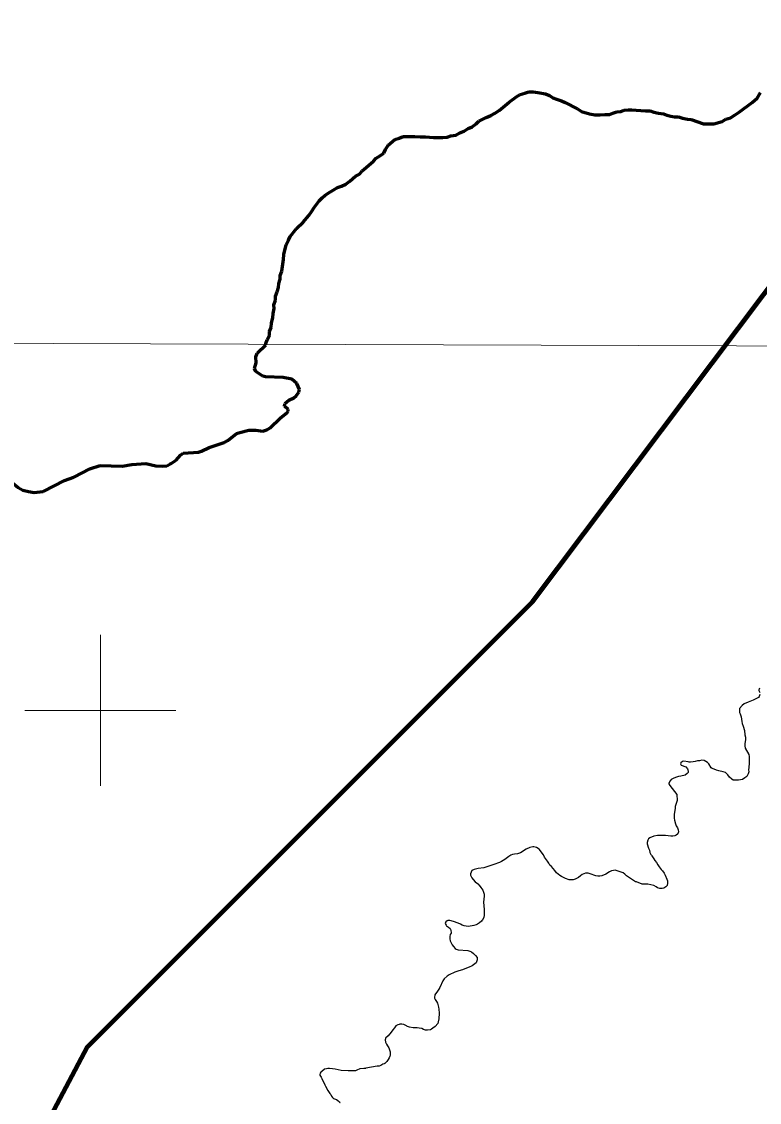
# Model space of a CAD drawing. Extents: x 553962 to 842807, y 8883888 to 9032388.
# Drawn here: x 648955 to 658730, y 8994810 to 9009120 of the extents above; entities that cross this region are included whole.
import ezdxf

# ---------------------------------------------------------------- set-up
doc = ezdxf.new("R2010")
doc.units = 0
doc.header["$LTSCALE"] = 150
doc.linetypes.add('LONG_DASH_SHORT_DASH', pattern=[9.9, 6, -1.2, 1.5, -1.2])
for name, color, linetype, lineweight in [('1', 7, 'Continuous', 13), ('2', 7, 'Continuous', 13), ('24', 7, 'Continuous', 25), ('7', 7, 'LONG_DASH_SHORT_DASH', 60), ('9', 7, 'Continuous', 90)]:
    doc.layers.add(name, color=color, linetype=linetype, lineweight=lineweight)

msp = doc.modelspace()

# ---------------------------------------------------------------- linework, layer by layer
at = {"layer": '1'}
msp.add_lwpolyline([(565303.2, 9005146.6), (664889.8, 9004806.7), (719872.1, 9004543.9), (790635.8, 9004109)], dxfattribs=at)
at = {"layer": '2'}
for p, q in [((650000, 8999000), (650000, 9001000)), ((649000, 9000000), (651000, 9000000))]:
    msp.add_line(p, q, dxfattribs=at)
at = {"layer": '24'}
for points in [[(658736.5, 9000212.6), (658728.3, 9000183.5), (658719.9, 9000170.5), (658646.8, 9000134.5), (658582.1, 9000107.9), (658527.1, 9000087.1), (658500.7, 9000063.1), (658466.8, 9000023.7), (658464.3, 9000011.6), (658467.1, 8999971.4), (658475.8, 8999953.7), (658488.4, 8999914.2), (658494.9, 8999855.1), (658500.1, 8999826), (658513.6, 8999793.3), (658531.7, 8999732.1), (658538.8, 8999675.3), (658544, 8999643.4), (658543.9, 8999614.5), (658535.6, 8999557.6), (658535.5, 8999531.6), (658542.9, 8999498.1), (658590.6, 8999417.1), (658596.3, 8999388.5), (658593.3, 8999333.7), (658594.3, 8999302.9), (658591.1, 8999245.1), (658587, 8999215.1), (658587.8, 8999186), (658581.9, 8999159.2), (658571.8, 8999140.2), (658561.5, 8999126.8), (658537.9, 8999105.5), (658506.5, 8999084.8), (658451.1, 8999073.9), (658421.2, 8999073.9), (658391.5, 8999076.1), (658380.9, 8999077.9), (658363.2, 8999087.9), (658334.8, 8999114.2), (658310.6, 8999148.7), (658278.5, 8999178.4), (658249.9, 8999187.4), (658191.8, 8999200), (658161.8, 8999208.5), (658129.2, 8999220.1), (658104, 8999230.8), (658091.6, 8999239.2), (658060.2, 8999290.2), (658040.3, 8999310.8)], [(658731.6, 9000292.7), (658725, 9000283.2), (658721, 9000274), (658723.2, 9000264.3), (658735.2, 9000237.8)], [(658040.3, 8999310.8), (658040.3, 8999310.8), (658000, 8999337.8), (657966.4, 8999338.9), (657938.3, 8999334), (657908.4, 8999330.6), (657878.4, 8999322.2), (657850.3, 8999317.1), (657817.7, 8999313.6), (657800.3, 8999313.7), (657787.5, 8999316.9), (657729.5, 8999326.2), (657712.2, 8999324.4), (657688.6, 8999307.5), (657685.1, 8999292.1), (657687.3, 8999285.1), (657693, 8999275.8), (657753.2, 8999252.7), (657775, 8999226.5), (657782.3, 8999211.3), (657785.2, 8999193), (657784.6, 8999178.2), (657773.8, 8999165.3), (657744.9, 8999144), (657690.9, 8999127.6), (657660.1, 8999123), (657630.1, 8999116.6), (657595.5, 8999103.3), (657562.7, 8999084.1), (657548.4, 8999069.4), (657544.1, 8999063.3), (657530.6, 8999033.5), (657531.1, 8999026), (657541, 8999005.5), (657634.2, 8998884.3), (657639.8, 8998808), (657621.8, 8998753.6), (657615.4, 8998727.9), (657612.9, 8998701.4), (657601.6, 8998627.3), (657600.2, 8998596.8), (657601.2, 8998573), (657604.3, 8998548.1), (657616.1, 8998496.8), (657628.2, 8998469.8), (657644.2, 8998443.7), (657653.9, 8998417.1), (657657.6, 8998393.2), (657648.4, 8998365.3), (657644.6, 8998359), (657626.4, 8998346.5), (657609.5, 8998339.4), (657584.9, 8998335.4), (657557.6, 8998334.5), (657484.2, 8998341.6), (657456.7, 8998341.8), (657430.2, 8998343.8), (657405.3, 8998342.9), (657378.8, 8998343.7), (657329.2, 8998335.4), (657279.9, 8998312.1), (657261.7, 8998299.4), (657250.3, 8998279.6), (657242.8, 8998249.8), (657243.3, 8998231.8), (657260.7, 8998173.6), (657272.5, 8998147), (657279.3, 8998120.5), (657289.5, 8998090.3), (657298.5, 8998083.2), (657303.2, 8998074.5), (657330.3, 8998035.7), (657345, 8998010.8), (657364.6, 8997987.5), (657384, 8997954.4), (657403.7, 8997929), (657426.3, 8997895.3), (657445.7, 8997875.4), (657467.3, 8997843.1), (657480.4, 8997819), (657504, 8997765.2), (657512, 8997741.1), (657513.1, 8997712.8), (657507.4, 8997682.2), (657504.9, 8997678.3), (657489.8, 8997663.3), (657464.9, 8997646.8), (657439.6, 8997643), (657411, 8997643.7), (657379.6, 8997651.8), (657363.8, 8997663.7), (657331.7, 8997680.8), (657249.9, 8997700.5), (657175.3, 8997701)], [(657175.3, 8997701), (657175.1, 8997701), (657100.8, 8997730.4), (657087.9, 8997731.3), (656968.2, 8997810), (656946.1, 8997833.3), (656924.4, 8997848.9), (656898.9, 8997857.8), (656872.4, 8997864.6), (656819.7, 8997882.6), (656819.7, 8997882.6), (656795.3, 8997881.5), (656768.8, 8997874.8), (656744, 8997863.3), (656694.2, 8997832.3), (656641.2, 8997809), (656614.7, 8997804.5), (656588, 8997802.9), (656564.2, 8997808.9), (656487.1, 8997835.5), (656463.2, 8997842.5), (656437.6, 8997844), (656427.7, 8997843.1), (656383.6, 8997825.4), (656359.4, 8997809.3), (656333.6, 8997789), (656313.6, 8997776.8), (656288.8, 8997765.3), (656260.5, 8997757.4), (656235.8, 8997756.4), (656208.1, 8997758.4), (656158.8, 8997774.9), (656133.9, 8997785.3), (656107.5, 8997798.6), (656084.2, 8997812.2), (656040, 8997850.5), (656017.7, 8997880.1), (655973.3, 8997930.8), (655954.3, 8997950.2), (655940.7, 8997978.6), (655923.1, 8998001.5), (655883.5, 8998057.7), (655867.9, 8998085.6), (655850.3, 8998107.5), (655828.3, 8998139.1), (655810.7, 8998161.9), (655799.2, 8998173.1), (655776, 8998185.7), (655740.7, 8998194.2), (655726.6, 8998194.9), (655688, 8998185.3), (655639.5, 8998162), (655564, 8998115.9), (655536.1, 8998103), (655526.2, 8998099.9), (655484.5, 8998096.5), (655459.7, 8998090.2), (655434.8, 8998080.9), (655409, 8998064), (655359.2, 8998025.6), (655313.6, 8997999.2), (655285.5, 8997987.2), (655210, 8997959), (655183.6, 8997951.1), (655157.8, 8997940.5)], [(655157.8, 8997940.5), (655107.3, 8997923.6), (655079.9, 8997916.8), (655003.7, 8997905.1), (654951.8, 8997893.1), (654921.9, 8997881.5), (654911.5, 8997859.3), (654904.5, 8997835.3), (654903.3, 8997818.2), (654921.4, 8997783.2), (654936.6, 8997761.1), (654963.8, 8997729.2), (655008.4, 8997696.8), (655009.5, 8997691.4), (655015.2, 8997687.5), (655037.5, 8997653.3), (655064.5, 8997618.3), (655082.6, 8997567.8), (655083.8, 8997539.5), (655075.5, 8997462.4), (655082.9, 8997361.5), (655083.9, 8997309.2), (655081.8, 8997284.4), (655077.8, 8997260.5), (655067.6, 8997232.5), (655062.5, 8997223.8), (655056.8, 8997221.5), (655046.8, 8997210), (655019.8, 8997187.1), (654997.2, 8997170), (654975.4, 8997159), (654947.2, 8997150.5), (654874, 8997139.2), (654845.3, 8997141.1), (654819.7, 8997146.5), (654794, 8997157.1), (654769.6, 8997171.2)], [(654769.6, 8997171.2), (654738.3, 8997183.8), (654678.4, 8997205.1), (654627.8, 8997215.7), (654601.5, 8997215.8), (654591.6, 8997213.9), (654575.8, 8997201.7), (654567.6, 8997179.6), (654577.8, 8997158.2), (654585.5, 8997146.5), (654609.2, 8997130.1), (654609.2, 8997130.1), (654631.1, 8997112.1), (654638.8, 8997103.7), (654643.1, 8997086.6), (654646.1, 8997060.5), (654644.8, 8997050.5), (654633.6, 8997030.5), (654630.6, 8997005), (654630.3, 8996976.2), (654634.6, 8996950.6), (654637.9, 8996939.8), (654647.7, 8996924), (654661.2, 8996897.6), (654676.9, 8996874.9), (654700.6, 8996846.2), (654711, 8996839.6), (654738.5, 8996827.7), (654866.3, 8996819.7), (654894.5, 8996812.3), (654917.5, 8996801), (654942.4, 8996779.5), (654967.7, 8996755.2), (654988.5, 8996728.4), (654992.8, 8996711.5), (654991.8, 8996695.7), (654982.3, 8996670.2), (654975.7, 8996656.4), (654924.5, 8996618.8), (654884, 8996599.8), (654848.8, 8996588.4), (654798.2, 8996566.4), (654746.9, 8996553.3), (654696.3, 8996535.5), (654621.2, 8996498.1), (654593.2, 8996479), (654553.4, 8996444.2), (654534.4, 8996418.2), (654494.6, 8996332.7), (654480.8, 8996307), (654464.3, 8996280.6), (654430.7, 8996233.3), (654427.9, 8996227.3), (654425.9, 8996202.2), (654427.1, 8996188.5), (654434.5, 8996173.5), (654452.9, 8996147), (654465.3, 8996122.1), (654480.1, 8996071.6), (654484.6, 8996045.1), (654486.7, 8995992.8), (654483.6, 8995917.5), (654474.7, 8995876.7), (654467.9, 8995855), (654434.3, 8995816.1)], [(654434.3, 8995816.1), (654405, 8995790.5), (654383.8, 8995777), (654370.8, 8995770.5), (654331.6, 8995764.8), (654305.1, 8995767.1), (654280.3, 8995774.4), (654256.6, 8995785.8), (654222.5, 8995790.4), (654197.6, 8995796.5), (654144.6, 8995796.9), (654094.1, 8995804.4), (654067.8, 8995813.2), (654058.9, 8995818.6), (654053.8, 8995824.2), (654017.8, 8995841.2), (653993.1, 8995845.7), (653966.6, 8995843.9), (653958.3, 8995840.5), (653940.7, 8995836.5), (653915.1, 8995821.7), (653896.5, 8995797.2), (653873.6, 8995770), (653853, 8995739.7), (653809.9, 8995690.5), (653777.6, 8995659.6), (653777, 8995649.1), (653773.2, 8995638.5), (653777.4, 8995608.5), (653788.4, 8995582), (653803, 8995557.1), (653819.9, 8995531.3), (653830.7, 8995505.7), (653837.4, 8995477), (653839.2, 8995454.3), (653837.3, 8995430.5), (653832.8, 8995422.3)], [(653832.8, 8995422.3), (653826.6, 8995401.3), (653812.5, 8995377.3), (653793.7, 8995351), (653775.3, 8995332.6), (653765.9, 8995326.3), (653761.2, 8995324.9), (653757.5, 8995320), (653742.2, 8995313.6), (653716.5, 8995297.9), (653691.6, 8995289.7), (653664.8, 8995287.2), (653664.8, 8995287.2), (653516.9, 8995264.1), (653510.9, 8995259.8), (653490.9, 8995260.2), (653437.7, 8995252), (653396.8, 8995235.5), (653378.3, 8995229.4), (653359, 8995225.3), (653302.9, 8995225.3), (653282, 8995227.4), (653188.1, 8995230.6), (653109.4, 8995250.9), (653073.5, 8995253.9), (653034, 8995259.3), (653013.9, 8995258.4), (652993, 8995253.1), (652967.8, 8995250.4), (652934.9, 8995220), (652921.1, 8995209.2), (652910.5, 8995196.7), (652906.3, 8995176.7), (652907.7, 8995171), (652922.2, 8995141.9), (652932.8, 8995125.7), (652973.4, 8995043.3), (652981.4, 8995023.3), (653011, 8994966.3), (653037.8, 8994927.2), (653051.9, 8994911.9), (653062.4, 8994891.4), (653073.2, 8994874.3), (653086.7, 8994861.3), (653129, 8994846), (653146.4, 8994835.2), (653168.3, 8994817.2), (653170.7, 8994809.8), (653175.5, 8994807.6)]]:
    msp.add_lwpolyline(points, dxfattribs=at)
at = {"layer": '7'}
for points in [[(653752.9, 9007379.9), (653775.3, 9007427.7), (653812.8, 9007483.1), (653897.9, 9007561.2), (653958.1, 9007576.6), (654010.8, 9007596.9), (654166.4, 9007597.6), (654236.8, 9007595.4), (654307.1, 9007595.7), (654410.1, 9007586.1), (654535.6, 9007586.7), (654593.4, 9007589.5), (654641, 9007607.2), (654708.8, 9007615.1), (654761.4, 9007647.9), (654816.6, 9007668.3), (654871.7, 9007706.2), (654924.3, 9007729), (654976.9, 9007766.9), (655011.9, 9007802.2), (655109.7, 9007852.8), (655172.4, 9007878.2), (655220, 9007903.5), (655282.6, 9007941.5), (655412.8, 9008052.5), (655515.4, 9008130.8), (655560.5, 9008153.6), (655623.2, 9008171.4), (655673.4, 9008191.7), (655731.1, 9008192), (655794, 9008179.7), (655897, 9008165.1), (655947.3, 9008142.7), (655995.1, 9008112.8), (656042.9, 9008093), (656105.8, 9008070.6), (656156.1, 9008050.8), (656319.6, 9007963.7), (656372.5, 9007931.2), (656480.6, 9007899.1), (656550.9, 9007886.9), (656621.2, 9007887.2), (656681.5, 9007890), (656741.8, 9007890.2), (656786.9, 9007908), (656839.6, 9007925.8), (656894.8, 9007931.1), (656939.9, 9007948.8), (656990.1, 9007951.6), (657040.3, 9007951.8), (657098.1, 9007949.5), (657221.2, 9007940.1), (657283.9, 9007937.8), (657331.7, 9007920.5), (657392, 9007908.2), (657459.9, 9007898.4), (657505.1, 9007881.1), (657557.9, 9007866.2), (657605.6, 9007861.4), (657655.9, 9007859.2), (657708.7, 9007841.8), (657776.5, 9007827.1), (657824.2, 9007822.2), (657990.2, 9007767.8), (658125.8, 9007768.4), (658236.1, 9007799), (658286.2, 9007829.3), (658346.4, 9007847.2), (658409, 9007885.1), (658461.6, 9007920.5), (658634.4, 9008049.3), (658702, 9008104.8), (658744.3, 9008180.3)], [(652189.6, 9004842.3), (652192.9, 9004859.9), (652210.3, 9004905.2), (652237.7, 9004965.5), (652240, 9005018.3), (652259.9, 9005071.1), (652264.7, 9005133.8), (652282, 9005196.7), (652289.3, 9005257), (652299.1, 9005319.8), (652298.9, 9005370), (652318.8, 9005430.3), (652321.1, 9005485.6), (652341, 9005540.9), (652358.3, 9005598.7), (652363.2, 9005654), (652380.5, 9005711.8), (652382.8, 9005759.5), (652402.7, 9005814.8), (652424.7, 9005970.6), (652429.5, 9006038.4), (652459.2, 9006164), (652491.6, 9006224.4), (652511.5, 9006274.7), (652599, 9006380.6), (652686.6, 9006466.3), (652759.1, 9006554.5), (652801.5, 9006612.4), (652831.5, 9006660.3), (652899, 9006745.9), (652939, 9006788.8), (652979, 9006824.1), (653036.6, 9006862), (653084.3, 9006887.3), (653139.4, 9006922.7), (653194.6, 9006943.1), (653249.7, 9006968.4), (653302.3, 9007006.3), (653379.9, 9007074.4), (653432.5, 9007099.8), (653465, 9007145.1), (653520.1, 9007188), (653615.2, 9007271.3), (653652.7, 9007314.1), (653697.8, 9007339.5), (653752.9, 9007379.9)], [(652571.6, 9004354.9), (652533.9, 9004385), (652418.7, 9004407.8), (652184.9, 9004417.3), (652149.2, 9004427), (652060, 9004486.6), (652040.8, 9004529.2), (652062.1, 9004603.4), (652057, 9004679.8), (652075.5, 9004729.8), (652189.6, 9004842.3)], [(651845, 9003677.6), (651965, 9003709.1), (652060.1, 9003710.6), (652150.3, 9003698.2), (652205.6, 9003715.7), (652249.3, 9003739.3), (652381.3, 9003869), (652475, 9003944), (652487.1, 9003963.6), (652485.6, 9003982.9), (652440.3, 9004026.7), (652444.4, 9004062), (652495.8, 9004109.5), (652561.9, 9004140.7), (652594.2, 9004165.5), (652627.3, 9004213.1), (652637.1, 9004247.3), (652602.1, 9004330.6), (652571.6, 9004354.9)], [(650919.9, 9003259.5), (650935.6, 9003267.1), (651004.3, 9003314.6), (651061.8, 9003378.1), (651097.3, 9003405.6), (651296.7, 9003420), (651339.5, 9003432.8), (651440.7, 9003482.2), (651638.4, 9003546.2), (651687.3, 9003573.8), (651801.8, 9003666.3), (651845, 9003677.6)], [(648558.1, 9003321.1), (648561.3, 9003280.6), (648575.3, 9003215.5), (648643.2, 9003134.5), (648724.5, 9003072), (648834.8, 9003014.8), (648910.7, 9002950.7), (648970.7, 9002913.9), (649048, 9002899.4)], [(649646, 9003087.1), (649861.2, 9003200.6), (649998, 9003241.4), (650289.5, 9003235), (650416.3, 9003253.8), (650598.9, 9003267.9), (650731.6, 9003237.8), (650826.9, 9003233.9), (650879.7, 9003240.2), (650919.9, 9003259.5)], [(649048, 9002899.4), (649123.4, 9002885.3), (649239.3, 9002899.3), (649525.4, 9003042.3), (649646, 9003087.1)]]:
    msp.add_lwpolyline(points, dxfattribs=at)
at = {"layer": '9'}
msp.add_lwpolyline([(635350.7, 8977923.9), (636116.8, 8981777.4), (642228, 8989744.8), (647160.3, 8990514), (649828, 8995545.6), (655722.5, 9001435.5), (661506.7, 9009120.3)], dxfattribs=at)

doc.saveas('drawing.dxf')
